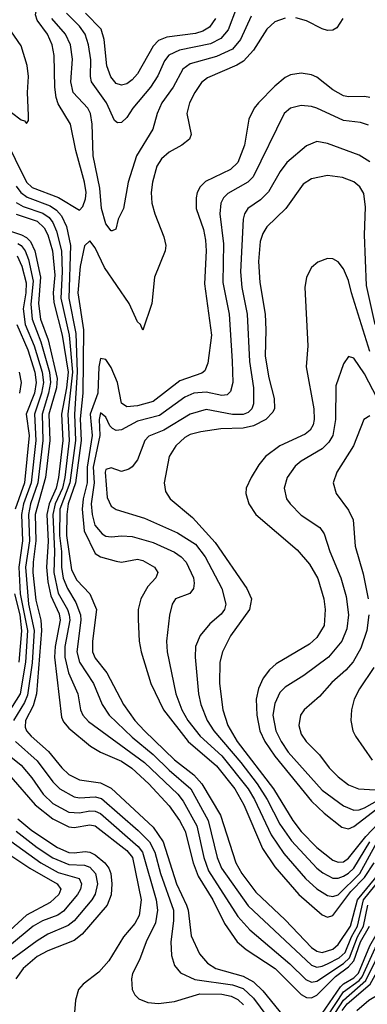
# Model space of a CAD drawing. Header units: inches. Extents: x 501365 to 657855, y 482276 to 547543.
# Tile 838 of 957: x 628404 to 629721, y 491194 to 494925. Entities that reach past the tile are written whole.
import ezdxf

# ---------------------------------------------------------------- set-up
doc = ezdxf.new("R2010")
doc.units = ezdxf.units.IN
doc.header["$MEASUREMENT"] = 0
doc.layers.add('A6429', color=7, linetype='Continuous')

msp = doc.modelspace()

# ---------------------------------------------------------------- linework, layer by layer
at = {"layer": 'A6429', "color": 5}
for points, elevation in [([(628344.4, 494484.4), (628430, 494309.4), (628451.5, 494290), (628551, 494251), (628630, 494203.2), (628642.9, 494217.1), (628653.5, 494246.5), (628655.2, 494270), (628649.9, 494310.1), (628616.4, 494430), (628596.2, 494530), (628550, 494606.4), (628542.1, 494630), (628536.9, 494670), (628534.3, 494790), (628527, 494830), (628508.8, 494870), (628470, 494923.2), (628464, 494944), (628484.9, 495050), (628481.2, 495090), (628463.1, 495123.1), (628409.1, 495169.1), (628382.2, 495202.2)], 4580), ([(629225.8, 494970), (629193.4, 494886.6), (629165.9, 494854.1), (629126.3, 494833.7), (629009.6, 494810.4), (628968.6, 494791.4), (628952.1, 494770), (628927.5, 494712.5), (628899.2, 494670), (628832.5, 494590), (628810, 494555.3), (628790, 494536.2), (628774.6, 494534.6), (628763.5, 494543.5), (628733.4, 494610), (628676, 494690), (628672.1, 494710), (628673.8, 494773.8), (628664.8, 494830), (628651.7, 494870), (628630, 494901.5), (628580.8, 494950)], 4540), ([(629280.6, 494939.4), (629240.2, 494850), (629210, 494813.7), (629150, 494786.1), (629050, 494758.1), (629022.6, 494737.4), (628985.3, 494670), (628942.4, 494610), (628924.7, 494570), (628908.9, 494510), (628846.8, 494410), (628814.6, 494310), (628797.6, 494210), (628776.9, 494170), (628768.3, 494131.7), (628754.7, 494125.3), (628750, 494125.7), (628730, 494151.3), (628713.9, 494210), (628707.1, 494287.1), (628682.2, 494410), (628678.4, 494530), (628672.4, 494570), (628662.4, 494590), (628607, 494650), (628597.2, 494690), (628604.1, 494775.9), (628596.2, 494830), (628577.1, 494870), (628526.3, 494930)], 4560), ([(629410, 494930.8), (629370, 494916.9), (629339.6, 494890), (629289.3, 494810), (629251.7, 494768.3), (629227, 494753), (629115.2, 494704.8), (629093.1, 494686.9), (629067.1, 494650), (629047.3, 494610), (629036.6, 494570), (629053.5, 494490), (629047.8, 494472.2), (629018.2, 494450), (628970, 494423.7), (628941.3, 494398.7), (628924.1, 494370), (628907, 494310), (628901.4, 494270), (628904.7, 494230), (628915.5, 494190), (628950, 494103.1), (628957.2, 494070), (628955.5, 494050), (628915, 493950), (628904.8, 493850), (628870, 493749.2), (628862, 493770), (628850, 493780.7), (628818.9, 493850), (628725.8, 493985.8), (628690, 494061.2), (628670, 494087.1), (628650, 494068.4), (628633.2, 493990), (628624.2, 493890), (628645.1, 493750), (628642.8, 493510), (628632.9, 493412.9), (628636.8, 493330), (628614.9, 493170), (628588.1, 493090), (628582.5, 493050), (628581.3, 492970), (628600.4, 492840.4), (628621, 492801), (628669.2, 492749.2), (628694.4, 492690), (628679.3, 492570), (628679.9, 492530), (628690, 492506.2), (628734.5, 492450), (628797.2, 492330), (628840.6, 492270), (628876.9, 492230), (628990, 492120.2), (629063.3, 492063.3), (629094.1, 492030), (629164.5, 491910), (629222.7, 491730), (629245.5, 491690), (629298.3, 491618.3), (629410, 491513.4), (629510, 491409), (629530, 491394.7), (629550, 491390.1), (629590, 491402.2), (629610, 491420.3), (629657.3, 491490), (629684.1, 491590), (629765.4, 491690)], 4580), ([(629145.1, 494930), (629122.5, 494897.5), (629098.1, 494881.9), (629070, 494872.5), (628961.3, 494858.7), (628930, 494846.7), (628910, 494825.6), (628850, 494720.5), (628830, 494697.1), (628810, 494682.7), (628790, 494677.8), (628770, 494684.1), (628748.7, 494708.7), (628734.6, 494750), (628724.6, 494850), (628712.5, 494890), (628653.4, 494950)], 4520), ([(629628.3, 494930), (629605.2, 494894.8), (629590, 494886), (629570, 494884.8), (629550, 494890.4), (629490, 494920.7), (629450, 494933.1)], 4580), ([(628373.4, 494573.4), (628410, 494546.2), (628422.3, 494542.3), (628430, 494532), (628437, 494543), (628437.8, 494562.2), (628433.2, 494650), (628437.1, 494710), (628432.4, 494752.4), (628410, 494827), (628359.6, 494899.6)], 4620), ([(629730, 494630.4), (629710, 494634.3), (629650, 494632.8), (629630, 494637), (629590, 494659.2), (629530, 494707.5), (629510, 494716.2), (629470, 494723), (629430, 494716.3), (629410, 494706.1), (629370, 494672.9), (629308.1, 494610), (629292.1, 494590), (629271.5, 494548.5), (629255.1, 494450), (629230, 494384.7), (629202.2, 494357.8), (629108.3, 494311.7), (629087.6, 494292.4), (629075.9, 494270), (629071.9, 494250), (629073, 494210), (629099.9, 494130), (629108.4, 494090), (629110.4, 494049.6), (629104, 493924), (629130.1, 493730), (629116.8, 493623.2), (629105.7, 493594.3), (629094.3, 493585.7), (629010, 493556.6), (628910, 493478.3), (628850, 493461.5), (628810, 493458.5), (628790, 493471.7), (628774.3, 493550), (628750, 493607.8), (628730, 493638.2), (628710, 493641.1), (628703.8, 493610), (628700.1, 493510), (628671.4, 493430), (628679.1, 493350), (628659.8, 493230), (628659.4, 493170), (628644.6, 493110), (628641, 493070), (628647.7, 492987.7), (628690, 492902.2), (628710, 492889.7), (628770, 492872.9), (628790, 492870.1), (628850, 492880.3), (628870, 492876.4), (628914.9, 492850), (628927.4, 492830), (628919.5, 492810), (628890, 492777.2), (628863.4, 492730), (628853.3, 492690), (628852.4, 492652.4), (628856.1, 492570), (628863.8, 492530), (628900.6, 492410), (628949.1, 492310), (629042.6, 492190), (629150, 492098), (629219.4, 492010), (629253, 491950), (629324.1, 491784.1), (629370, 491714.6), (629461.9, 491610), (629550, 491532.9), (629570, 491523.5), (629590, 491530.5), (629658.5, 491621.5), (629710, 491674.9), (629746.5, 491730)], 4620), ([(629725.4, 494525.4), (629695.4, 494535.4), (629630, 494542.9), (629530, 494589.9), (629510, 494596.4), (629470, 494599.9), (629430, 494590.6), (629405.9, 494570), (629288.6, 494330), (629268.7, 494310), (629192.7, 494267.3), (629175.4, 494250), (629165.4, 494230), (629162.3, 494190), (629175.6, 494075.6), (629173.9, 493930), (629197.1, 493810), (629209.3, 493630.7), (629211.9, 493550), (629203.1, 493516.9), (629190, 493503.7), (629170, 493500.8), (629110, 493514.4), (629063.9, 493510), (629030, 493494.5), (628934.2, 493425.8), (628850, 493403.7), (628790, 493370.4), (628770, 493368), (628755.8, 493375.8), (628745.7, 493385.6), (628730, 493419.3), (628710, 493435), (628705.3, 493410), (628707.5, 493350), (628681.9, 493230), (628686.3, 493170), (628674.4, 493090), (628678.4, 493050), (628688.7, 493010), (628716.5, 492976.5), (628730, 492968.3), (628750, 492965.2), (628790.4, 492969.7), (628830, 492967.2), (628910, 492944.6), (628990, 492906.8), (629015.4, 492890), (629034.9, 492870), (629062.6, 492810), (629065.5, 492790), (629061.9, 492770), (629048.7, 492751.3), (628994.6, 492730), (628981, 492710), (628971.4, 492668.6), (628960.1, 492570), (628963.1, 492530), (628995, 492370), (629018.3, 492310), (629041.5, 492270), (629087.2, 492210), (629170, 492134.9), (629269.8, 492010), (629293.5, 491970), (629356.4, 491836.4), (629405.1, 491765.1), (629486.7, 491670), (629530, 491632), (629570, 491606.6), (629590, 491602.2), (629610, 491609), (629692.1, 491690), (629757.6, 491810)], 4640), ([(629730, 494387.2), (629690, 494411.7), (629570, 494456.1), (629530, 494463.2), (629490, 494447.3), (629415.6, 494384.4), (629390.1, 494350), (629347, 494273), (629316.8, 494243.2), (629268.1, 494210), (629255.7, 494190), (629250.1, 494170), (629240.6, 493970), (629245.5, 493910), (629265.7, 493810), (629274.4, 493630), (629290.1, 493530), (629289.3, 493470), (629283.1, 493450), (629270, 493436.9), (629250, 493428.9), (629210, 493429.4), (629110, 493447.5), (629050, 493429.9), (628950, 493370.3), (628892.8, 493347.2), (628878, 493330), (628850, 493256.9), (628830, 493231), (628817.6, 493222.4), (628790, 493213.1), (628750, 493226.9), (628730, 493220.9), (628728.3, 493210), (628735.1, 493115.1), (628750, 493082), (628769, 493069), (628876.3, 493036.3), (629001.2, 492981.2), (629070, 492937.7), (629106.4, 492890), (629169.6, 492770), (629184.3, 492710), (629179.6, 492690), (629167.6, 492672.4), (629124.1, 492635.9), (629087.9, 492592.1), (629070.1, 492550), (629069.1, 492510), (629081.7, 492370), (629090.6, 492330), (629114.1, 492270), (629138.8, 492230), (629241.9, 492110), (629303.8, 492030), (629341.8, 491970), (629390, 491876.1), (629433, 491813), (629529.3, 491710), (629551.8, 491691.8), (629590, 491671.7), (629610, 491672.3), (629630, 491679.7), (629650, 491691), (629670, 491710), (629730.4, 491810)], 4660), ([(629750.6, 493770), (629718.2, 493918.2), (629710.4, 494110), (629714.5, 494214.5), (629707.1, 494267.1), (629692.6, 494292.6), (629670, 494311), (629627.1, 494327.1), (629570, 494334.9), (629510, 494322.1), (629478.3, 494301.7), (629412, 494210), (629340.2, 494139.8), (629325.1, 494114.9), (629314.8, 494085.2), (629309.1, 494009.1), (629314.2, 493930), (629333.8, 493810), (629336.7, 493750), (629333.4, 493650), (629347.7, 493567.7), (629367.4, 493490), (629368.6, 493451.4), (629362.4, 493437.6), (629335.9, 493410), (629290, 493386.2), (629250, 493377.4), (629165.5, 493374.5), (629090, 493364), (629050, 493353.4), (629030, 493342), (628995.3, 493310), (628969.7, 493270.3), (628951.8, 493170), (628956.7, 493136.7), (628973.6, 493110), (629058.4, 493038.4), (629144.4, 492944.4), (629264.4, 492770), (629282, 492730), (629275.1, 492690), (629203.1, 492590), (629172.8, 492530), (629161.9, 492490), (629161.2, 492410), (629173.7, 492310), (629192.1, 492250), (629227.7, 492190), (629365, 492010), (629438.4, 491890), (629470, 491848.2), (629530, 491787.5), (629590, 491739.7), (629610, 491732.1), (629630, 491734.1), (629650, 491747.8), (629715.7, 491830), (629761.3, 491878.7)], 4680), ([(628390, 494295), (628407.7, 494270), (628432.4, 494252.4), (628519.6, 494219.6), (628543.2, 494203.2), (628562.2, 494182.2), (628581.5, 494141.5), (628596.8, 494070), (628590.4, 493870), (628616.3, 493736.3), (628621.6, 493590), (628611.3, 493430), (628614.8, 493330), (628594.2, 493170), (628556.2, 493070), (628555, 492970), (628561.9, 492910), (628562.2, 492850), (628569, 492809), (628584.6, 492770), (628617.2, 492717.2), (628634.1, 492670), (628635.5, 492650), (628620.4, 492530), (628630, 492490.2), (628683.8, 492410), (628716.6, 492330), (628743.4, 492290), (628830, 492206.1), (628910, 492140.6), (628970, 492080.6), (629052.9, 492010), (629118.1, 491890), (629152.4, 491750), (629168.3, 491710), (629270, 491567.4), (629510, 491342.5), (629530, 491335.1), (629550, 491337.9), (629570, 491347.8), (629614.4, 491370), (629637.3, 491390), (629660.6, 491450), (629683.5, 491490), (629706.4, 491590), (629770.7, 491669.3)], 4560), ([(628390, 494232.9), (628416.8, 494216.9), (628492.1, 494192.2), (628515.5, 494175.5), (628530, 494157), (628544, 494124), (628561.9, 494050), (628565, 493970), (628560.2, 493870), (628591.3, 493730), (628604.5, 493590), (628586.5, 493430), (628591.4, 493330), (628575.5, 493190), (628566.3, 493150), (628537.8, 493090), (628529.1, 493050), (628535.4, 492910), (628533.6, 492830), (628550, 492752), (628585.5, 492690), (628591.8, 492670), (628593.9, 492650), (628575.6, 492550), (628574.4, 492510), (628589.5, 492449.5), (628624.8, 492370), (628633.8, 492310), (628643.3, 492290), (628665.2, 492265.2), (628876.6, 492110), (629003.4, 491990), (629023.1, 491963.1), (629075, 491870), (629101.8, 491750), (629119.4, 491699.4), (629230, 491526.8), (629276, 491476), (629427.5, 491347.5), (629487.5, 491287.5), (629510, 491278), (629530, 491281.2), (629631, 491349), (629653.4, 491370), (629683.8, 491450), (629706.9, 491490), (629722.4, 491570)], 4540), ([(628390, 494188.1), (628470, 494161.7), (628497.2, 494137.2), (628510.4, 494110), (628528, 494050), (628537, 493957), (628531, 493890), (628533.5, 493853.5), (628565.5, 493730), (628587.6, 493590), (628581.9, 493530), (628561.9, 493430), (628567.6, 493330), (628551.4, 493190), (628542.3, 493150), (628515.6, 493090), (628506.8, 493050), (628511.7, 492948.3), (628506, 492850), (628510, 492795.5), (628521.5, 492741.5), (628553.1, 492673.1), (628556.8, 492650), (628537.8, 492550), (628536.1, 492510), (628561.9, 492281.9), (628570, 492264.3), (628590, 492239.9), (628672.3, 492172.3), (628709.6, 492149.6), (628790, 492114.8), (628828.2, 492088.2), (628893.2, 492030), (628970, 491945.4), (629008.9, 491890), (629030.6, 491850), (629060.7, 491730), (629079.6, 491679.6), (629135.6, 491590), (629179.6, 491499.6), (629227.4, 491430), (629261.3, 491401.3), (629371.2, 491330), (629470, 491230.4), (629490, 491219), (629510, 491218.5), (629530, 491228.3), (629600.2, 491299.8), (629650, 491335.3), (629670, 491359.1), (629695.1, 491430), (629729.4, 491490)], 4520), ([(628335.9, 494135.9), (628410.5, 494110), (628430, 494099.9), (628445.3, 494085.3), (628461.7, 494050), (628482.4, 493950), (628475.8, 493850), (628483.1, 493790), (628512.2, 493712.2), (628545.7, 493565.7), (628542.9, 493530), (628514.7, 493430), (628517.7, 493330), (628501.2, 493190), (628462.2, 493050), (628465.5, 492950), (628454.5, 492870), (628454.2, 492830), (628465.4, 492725.4), (628483.8, 492650), (628486.4, 492610), (628467.2, 492370), (628454.7, 492325.3), (628425.4, 492270), (628424.6, 492244.7), (628430.1, 492230), (628447.4, 492210), (628512.5, 492152.5), (628563.1, 492090), (628590, 492065.3), (628630, 492044.1), (628710, 492033.5), (628750, 492013.5), (628910, 491864.6), (628947, 491810), (628997.8, 491650), (629036.2, 491570), (629042.5, 491550), (629053.1, 491453.1), (629084.6, 491384.6), (629115.8, 491350), (629146.6, 491330), (629250, 491300.3), (629290, 491279.5), (629325.3, 491245.2), (629419, 491130)], 4480), ([(628397.1, 494077.1), (628410, 494069.2), (628424.9, 494050), (628436.8, 494016.8), (628455.1, 493935.1), (628446.8, 493846.8), (628451.1, 493790), (628484.5, 493704.5), (628516.4, 493590), (628520.2, 493550), (628513.1, 493510), (628489.3, 493430), (628491.8, 493330), (628473, 493170), (628444.9, 493090), (628437.2, 493050), (628440.7, 492950), (628426.3, 492850), (628437.9, 492710), (628458.8, 492610), (628451.7, 492488.3), (628434.1, 492365.9), (628422.1, 492337.9), (628380.1, 492270)], 4460), ([(628394.3, 494030), (628411.7, 493991.7), (628428.4, 493928.4), (628427.8, 493890), (628416.7, 493830), (628424.7, 493770), (628459.4, 493690), (628489.1, 493590), (628493.7, 493550), (628487, 493510), (628459.7, 493430), (628465.4, 493330), (628447.8, 493170), (628418.2, 493090), (628411.4, 493050), (628415.2, 492950), (628400.9, 492850), (628406.3, 492750), (628433.6, 492610), (628426.1, 492490), (628405.4, 492370), (628330.3, 492250)], 4440), ([(629730, 493668.2), (629660.5, 493890), (629650, 493936.4), (629630, 493981.8), (629610, 494007.7), (629590, 494018.8), (629570, 494019.8), (629533.3, 494006.7), (629510, 493986), (629490.9, 493950), (629484.2, 493910), (629495.1, 493690), (629489.2, 493610), (629518.7, 493450), (629519.7, 493410), (629515.2, 493390), (629503.8, 493370), (629485.8, 493354.2), (629388.8, 493310), (629335.3, 493270), (629310, 493238.8), (629280.5, 493190), (629262.3, 493150), (629260.5, 493130), (629271.6, 493090), (629298.5, 493050), (629455.7, 492915.7), (629502.1, 492862.1), (629532.9, 492807.2), (629556.5, 492730), (629561.4, 492690), (629557.1, 492630), (629530, 492583.4), (629501.4, 492558.6), (629375.5, 492484.5), (629350, 492461.3), (629326.1, 492430), (629308.8, 492391.2), (629300.3, 492350), (629301.9, 492290), (629313.4, 492230), (629332.7, 492190), (629370, 492134), (629510, 491964.2), (629557.9, 491917.9), (629624.7, 491864.7), (629650, 491859.1), (629670, 491867.3), (629773.3, 491946.7)], 4720), ([(628393.7, 493770), (628434.7, 493674.7), (628460.9, 493590), (628466.4, 493550), (628460.2, 493510), (628428.6, 493430), (628439.4, 493350), (628421.9, 493170), (628386.3, 493070)], 4420), ([(629790, 493430.3), (629710, 493583.4), (629670, 493643), (629650, 493649.4), (629630, 493621.2), (629602, 493538), (629599.9, 493410), (629589.6, 493350), (629575.1, 493324.9), (629550, 493299), (629470, 493252.6), (629447.1, 493232.9), (629417.3, 493190), (629405.3, 493150), (629414.6, 493110), (629428.7, 493090), (629470, 493047.9), (629541, 493001), (629557.1, 492977.1), (629578.6, 492910), (629620.1, 492810), (629640.6, 492739.4), (629649.7, 492670), (629643.7, 492616.3), (629624.6, 492570), (629573.9, 492510), (629480.5, 492439.5), (629410, 492395.7), (629390, 492376.1), (629370, 492333.5), (629363.1, 492290), (629373.7, 492230), (629393.9, 492190), (629421.6, 492150), (629550, 492005.1), (629630, 491946.6), (629670, 491929.4), (629690, 491930.4), (629710, 491938.2), (629837.8, 492010)], 4740), ([(628402.6, 493590), (628409.4, 493550), (628403, 493510)], 4380), ([(629730, 493424), (629707.7, 493410), (629668.6, 493310), (629605, 493210), (629591.8, 493170), (629602.9, 493130), (629650, 493066.2), (629666.9, 493030), (629675.4, 492930), (629704.7, 492824.7), (629724.1, 492730)], 4760), ([(628384.4, 492750), (628405.1, 492670), (628411.3, 492608.7), (628401, 492490)], 4420), ([(629727, 492670), (629719.5, 492610), (629696.4, 492543.6), (629667.8, 492492.2), (629639.6, 492460.4), (629586.3, 492413.7), (629539.9, 492360.1), (629481.3, 492310), (629467.6, 492290), (629461.2, 492250), (629470, 492217), (629488.7, 492190), (629539.5, 492139.5), (629576.3, 492090), (629610, 492055.7), (629650, 492026.2), (629687, 492010), (629750, 492006.4)], 4760), ([(629746.1, 492470), (629690.6, 492390), (629670.8, 492350), (629660.9, 492310), (629657.8, 492270), (629666.4, 492230), (629675.6, 492210), (629738.8, 492118.8)], 4780), ([(628388.3, 492190), (628470, 492117), (628530, 492036.8), (628555.9, 492010), (628610, 491979.6), (628630, 491976.6), (628690, 491980.7), (628713.3, 491973.3), (628853, 491853), (628896.1, 491810), (628916.3, 491770), (628937.5, 491690), (628986.3, 491550), (628986.9, 491510), (628976.6, 491430), (628978.6, 491378.6), (628990, 491340.3), (629013.3, 491313.3), (629067.7, 491287.7), (629210, 491268.1), (629250, 491254), (629290, 491217.4), (629369.2, 491109.2)], 4460), ([(628370, 492132.2), (628410, 492099.5), (628450, 492052), (628492.9, 491990), (628530, 491955.3), (628590, 491922.1), (628630, 491919.8), (628670, 491927.4), (628690, 491926.4), (628710, 491917), (628852.5, 491792.5), (628868.8, 491770), (628920.6, 491590), (628926.5, 491550), (628918, 491502), (628883.1, 491430), (628857.5, 491362.5), (628831.8, 491310), (628827.1, 491290), (628830.2, 491250), (628839.6, 491230), (628854.8, 491214.8), (628890, 491200.6), (628930, 491196.4), (628990, 491205), (629086.8, 491233.2), (629170, 491231.7), (629205.1, 491225.1), (629230, 491211.8), (629251.4, 491191.4)], 4440), ([(628370, 492055.6), (628463.2, 491950), (628530, 491897.2), (628590, 491866.2), (628610, 491863.8), (628670, 491874.3), (628690, 491870.1), (628810, 491777.2), (628831.4, 491750), (628864.6, 491590), (628856.6, 491530), (628839.7, 491500.3), (628796.6, 491450), (628741.1, 491358.9), (628704.1, 491315.9), (628643.9, 491270), (628626.4, 491250), (628615, 491210), (628604.2, 491070)], 4420), ([(628396.9, 491896.9), (628450, 491852.6), (628547.5, 491787.5), (628590, 491769.4), (628610, 491767.3), (628652.3, 491772.3), (628670, 491770.6), (628690, 491760.1), (628725.9, 491730), (628741.4, 491710), (628749.2, 491690), (628753.6, 491650), (628750.8, 491609.2), (628735.3, 491570), (628640.7, 491459.3), (628610, 491435), (628510, 491396.7), (628470, 491375.5), (628417.4, 491330), (628389.1, 491290)], 4380), ([(628390, 491849.5), (628470, 491788.6), (628530, 491749.3), (628590, 491723.8), (628650, 491721.7), (628670, 491713.7), (628691.6, 491690), (628699.1, 491650), (628689.3, 491610.6), (628677.1, 491590), (628610.2, 491509.8), (628587.2, 491492.8), (628510, 491460.1), (628470, 491434.6), (628326.3, 491330)], 4360), ([(628370, 491812.5), (628484, 491730), (628550, 491693.1), (628628.7, 491670), (628638.4, 491650), (628634.1, 491630), (628623.1, 491610), (628570, 491546.6), (628548.6, 491531.4), (628490, 491510.5), (628455.1, 491490), (628365.3, 491414.8)], 4340), ([(629550, 491159.2), (629619.7, 491260.3), (629630, 491271), (629670, 491294.5), (629687.7, 491312.3), (629730, 491415.7), (629773.4, 491490), (629804.2, 491570), (629872.7, 491670), (629942.4, 491737.6), (630000, 491771.2)], 4480), ([(628370, 491757.9), (628442.2, 491710), (628545.8, 491650), (628559.9, 491630), (628552.3, 491610), (628519.9, 491580.1), (628430, 491532.2), (628335.1, 491444.9)], 4320), ([(629570, 491148.9), (629630, 491241.3), (629690, 491284.5), (629701.6, 491298.4), (629750, 491407), (629795.8, 491484.3), (629836.2, 491570), (629870, 491621.1), (629910, 491669.8), (629963.6, 491716.4), (630000, 491735.9)], 4460), ([(629570, 491115.7), (629630.2, 491209.8), (629715.8, 491284.2), (629750, 491355.7), (629815.2, 491464.8), (629869.8, 491570), (629930, 491647.7), (629979.9, 491690), (630000, 491700.3)], 4440), ([(629625, 491170), (629643.9, 491196.1), (629731.4, 491270), (629775.6, 491350), (629830, 491431.3), (629893.5, 491550), (629950, 491623.5), (629985.8, 491654.2), (630000, 491662.5)], 4420), ([(629681.7, 491170), (629727, 491210), (629766.7, 491233.3), (629788.1, 491251.9), (629834.3, 491330), (629890.3, 491410), (629935, 491490), (629990, 491563.3), (630000, 491572)], 4380)]:
    msp.add_lwpolyline(points, dxfattribs=dict(at, elevation=elevation))

doc.saveas('drawing.dxf')
